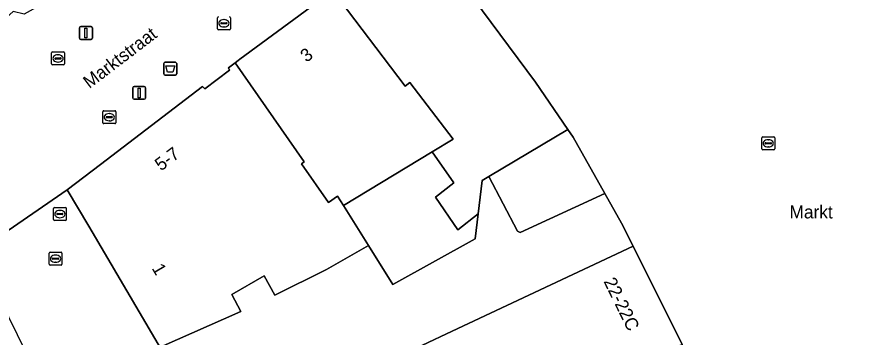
# Model space of a CAD drawing. Extents: x 161087 to 161926, y 382572 to 383873.
# Drawn here: x 161280 to 161344.7, y 383348.4 to 383373.2 of the extents above; entities that cross this region are included whole.
import ezdxf

# ---------------------------------------------------------------- set-up
doc = ezdxf.new("R2010")
doc.units = 0
for name, color, linetype in [('IMGEO_Afvalbak', 7, 'Continuous'), ('IMGEO_Brandkraan', 7, 'Continuous'), ('IMGEO_Erf', 7, 'Continuous'), ('IMGEO_Kolk', 7, 'Continuous'), ('IMGEO_Lichtmast', 7, 'Continuous'), ('IMGEO_Openbare_ruimte_label', 7, 'Continuous'), ('IMGEO_Pand', 7, 'Continuous'), ('IMGEO_Pand_nummerreeks', 7, 'Continuous'), ('IMGEO_Pand_overbouw', 7, 'Continuous'), ('IMGEO_Rioolput', 7, 'Continuous'), ('IMGEO_Voetgangersgebied_open', 7, 'Continuous')]:
    doc.layers.add(name, color=color, linetype=linetype)

msp = doc.modelspace()

# ---------------------------------------------------------------- linework, layer by layer
at = {"layer": 'IMGEO_Afvalbak'}
for p, q in [((161291.444, 383369.697), (161292.234, 383369.697)), ((161292.234, 383369.697), (161291.444, 383369.697)), ((161291.344, 383368.797), (161291.344, 383369.597)), ((161291.344, 383369.597), (161291.344, 383368.797)), ((161292.334, 383369.597), (161292.334, 383368.797)), ((161292.334, 383368.797), (161292.334, 383369.597)), ((161292.234, 383368.697), (161291.444, 383368.697)), ((161291.444, 383368.697), (161292.234, 383368.697))]:
    msp.add_line(p, q, dxfattribs=at)
msp.add_lwpolyline([(161291.487, 383369.411), (161292.191, 383369.411), (161292.042, 383368.941), (161291.636, 383368.941), (161291.487, 383369.411)], dxfattribs=at)
for centre, start, end in [((161291.444, 383369.597), 90, 180), ((161291.444, 383369.597), 90, 180), ((161292.234, 383369.597), 0, 90), ((161292.234, 383369.597), 360, 90), ((161291.444, 383368.797), 180, 270), ((161291.444, 383368.797), 180, 270), ((161292.234, 383368.797), 270, 0), ((161292.234, 383368.797), 270, 0)]:
    msp.add_arc(centre, 0.1, start, end, dxfattribs=at)
at = {"layer": 'IMGEO_Brandkraan'}
for p, q in [((161282.8, 383357.536), (161282.8, 383358.388)), ((161282.875, 383358.462), (161283.727, 383358.462)), ((161283.102, 383358.005), (161283.5, 383358.005)), ((161283.288, 383358.242), (161283.313, 383358.242)), ((161283.801, 383358.388), (161283.801, 383357.536)), ((161283.727, 383357.462), (161282.875, 383357.462)), ((161283.059, 383357.956), (161283.059, 383357.968)), ((161283.497, 383357.919), (161283.099, 383357.919)), ((161283.311, 383357.682), (161283.286, 383357.682)), ((161283.543, 383357.968), (161283.543, 383357.956))]:
    msp.add_line(p, q, dxfattribs=at)
for points in [[(161282.8, 383357.536), (161282.8, 383358.388)], [(161282.875, 383358.462), (161283.727, 383358.462)], [(161283.801, 383358.388), (161283.801, 383357.536)], [(161283.727, 383357.462), (161282.875, 383357.462)]]:
    msp.add_lwpolyline(points, dxfattribs=at)
for centre, radius, start, end in [((161282.877, 383358.386), 0.0765, 91.55205, 178.44795), ((161282.877, 383358.386), 0.0765, 91.55205, 178.44795), ((161283.099, 383357.965), 0.0403, 85.87752, 175.75265), ((161283.504, 383357.967), 0.0386, 1.73085, 96.63898), ((161283.725, 383358.386), 0.0765, 1.55205, 88.44795), ((161283.725, 383358.386), 0.0765, 1.55205, 88.44795), ((161282.877, 383357.538), 0.0765, 181.55205, 268.44795), ((161282.877, 383357.538), 0.0765, 181.55205, 268.44795), ((161283.096, 383357.955), 0.0366, 178.93798, 274.71019), ((161283.5, 383357.962), 0.043, 264.86636, 352.45326), ((161283.725, 383357.538), 0.0765, 271.55205, 358.44795), ((161283.725, 383357.538), 0.0765, 271.55205, 358.44795)]:
    msp.add_arc(centre, radius, start, end, dxfattribs=at)
for centre, major_axis, ratio, start_param, end_param in [((161283.287, 383357.962), (-0.387, 0.002), 0.722429, 4.712389, 7.853982), ((161283.312, 383357.962), (-0.39, 0.002), 0.717154, 1.570796, 4.712389)]:
    msp.add_ellipse(centre, major_axis=major_axis, ratio=ratio, start_param=start_param, end_param=end_param, dxfattribs=at)
at = {"layer": 'IMGEO_Erf'}
msp.add_lwpolyline([(161312.076, 383362.775), (161305.228, 383358.626), (161307.16, 383355.545), (161309.054, 383352.525), (161315.422, 383356.058), (161315.645, 383357.984), (161314.068, 383356.755), (161312.346, 383359.265), (161313.776, 383360.377)], close=True, dxfattribs=at)
at = {"layer": 'IMGEO_Kolk'}
for p, q in [((161295.485, 383372.291), (161295.485, 383373.143)), ((161295.973, 383372.997), (161295.998, 383372.997)), ((161296.486, 383373.143), (161296.486, 383372.291)), ((161295.744, 383372.711), (161295.744, 383372.723)), ((161296.182, 383372.674), (161295.784, 383372.674)), ((161295.787, 383372.76), (161296.185, 383372.76)), ((161295.996, 383372.437), (161295.971, 383372.437)), ((161296.228, 383372.723), (161296.228, 383372.711)), ((161296.412, 383372.217), (161295.56, 383372.217)), ((161282.659, 383369.567), (161282.659, 383370.419)), ((161282.734, 383370.493), (161283.586, 383370.493)), ((161283.66, 383370.419), (161283.66, 383369.567)), ((161282.918, 383369.987), (161282.918, 383369.999)), ((161283.356, 383369.95), (161282.958, 383369.95)), ((161282.961, 383370.036), (161283.359, 383370.036)), ((161283.17, 383369.713), (161283.145, 383369.713)), ((161283.147, 383370.273), (161283.172, 383370.273)), ((161283.402, 383369.999), (161283.402, 383369.987)), ((161283.586, 383369.493), (161282.734, 383369.493)), ((161286.617, 383365.028), (161286.617, 383365.88)), ((161286.692, 383365.954), (161287.544, 383365.954)), ((161287.618, 383365.88), (161287.618, 383365.028)), ((161286.876, 383365.448), (161286.876, 383365.46)), ((161287.314, 383365.411), (161286.916, 383365.411)), ((161286.919, 383365.497), (161287.317, 383365.497)), ((161287.128, 383365.174), (161287.103, 383365.174)), ((161287.105, 383365.734), (161287.13, 383365.734)), ((161287.36, 383365.46), (161287.36, 383365.448)), ((161287.544, 383364.954), (161286.692, 383364.954)), ((161282.464, 383354.094), (161282.464, 383354.946)), ((161282.539, 383355.02), (161283.391, 383355.02)), ((161282.952, 383354.8), (161282.977, 383354.8)), ((161283.465, 383354.946), (161283.465, 383354.094)), ((161282.723, 383354.514), (161282.723, 383354.526)), ((161283.161, 383354.477), (161282.763, 383354.477)), ((161282.766, 383354.563), (161283.164, 383354.563)), ((161282.975, 383354.24), (161282.95, 383354.24)), ((161283.207, 383354.526), (161283.207, 383354.514)), ((161283.391, 383354.02), (161282.539, 383354.02))]:
    msp.add_line(p, q, dxfattribs=at)
for points in [[(161295.485, 383372.291), (161295.485, 383373.143)], [(161296.486, 383373.143), (161296.486, 383372.291)], [(161296.412, 383372.217), (161295.56, 383372.217)], [(161282.659, 383369.567), (161282.659, 383370.419)], [(161282.734, 383370.493), (161283.586, 383370.493)], [(161283.66, 383370.419), (161283.66, 383369.567)], [(161283.586, 383369.493), (161282.734, 383369.493)], [(161286.617, 383365.028), (161286.617, 383365.88)], [(161286.692, 383365.954), (161287.544, 383365.954)], [(161287.618, 383365.88), (161287.618, 383365.028)], [(161287.544, 383364.954), (161286.692, 383364.954)], [(161282.464, 383354.094), (161282.464, 383354.946)], [(161282.539, 383355.02), (161283.391, 383355.02)], [(161283.465, 383354.946), (161283.465, 383354.094)], [(161283.391, 383354.02), (161282.539, 383354.02)]]:
    msp.add_lwpolyline(points, dxfattribs=at)
for centre, radius, start, end in [((161295.562, 383373.141), 0.0765, 91.55205, 178.44795), ((161295.562, 383373.141), 0.0765, 91.55205, 178.44795), ((161296.41, 383373.141), 0.0765, 1.55205, 88.44795), ((161296.41, 383373.141), 0.0765, 1.55205, 88.44795), ((161295.562, 383372.293), 0.0765, 181.55205, 268.44795), ((161295.562, 383372.293), 0.0765, 181.55205, 268.44795), ((161295.784, 383372.72), 0.0403, 85.87752, 175.75265), ((161295.781, 383372.71), 0.0366, 178.93798, 274.71019), ((161296.185, 383372.717), 0.043, 264.86636, 352.45326), ((161296.189, 383372.722), 0.0386, 1.73085, 96.63898), ((161296.41, 383372.293), 0.0765, 271.55205, 358.44795), ((161296.41, 383372.293), 0.0765, 271.55205, 358.44795), ((161282.736, 383370.417), 0.0765, 91.55205, 178.44795), ((161282.736, 383370.417), 0.0765, 91.55205, 178.44795), ((161283.584, 383370.417), 0.0765, 1.55205, 88.44795), ((161283.584, 383370.417), 0.0765, 1.55205, 88.44795), ((161282.958, 383369.996), 0.0403, 85.87752, 175.75265), ((161282.955, 383369.986), 0.0366, 178.93798, 274.71019), ((161283.359, 383369.993), 0.043, 264.86636, 352.45326), ((161283.363, 383369.998), 0.0386, 1.73085, 96.63898), ((161282.736, 383369.569), 0.0765, 181.55205, 268.44795), ((161282.736, 383369.569), 0.0765, 181.55205, 268.44795), ((161283.584, 383369.569), 0.0765, 271.55205, 358.44795), ((161283.584, 383369.569), 0.0765, 271.55205, 358.44795), ((161286.694, 383365.878), 0.0765, 91.55205, 178.44795), ((161286.694, 383365.878), 0.0765, 91.55205, 178.44795), ((161287.542, 383365.878), 0.0765, 1.55205, 88.44795), ((161287.542, 383365.878), 0.0765, 1.55205, 88.44795), ((161286.916, 383365.457), 0.0403, 85.87752, 175.75265), ((161286.913, 383365.447), 0.0366, 178.93798, 274.71019), ((161287.317, 383365.454), 0.043, 264.86636, 352.45326), ((161287.321, 383365.459), 0.0386, 1.73085, 96.63898), ((161286.694, 383365.03), 0.0765, 181.55205, 268.44795), ((161286.694, 383365.03), 0.0765, 181.55205, 268.44795), ((161287.542, 383365.03), 0.0765, 271.55205, 358.44795), ((161287.542, 383365.03), 0.0765, 271.55205, 358.44795), ((161282.541, 383354.944), 0.0765, 91.55205, 178.44795), ((161282.541, 383354.944), 0.0765, 91.55205, 178.44795), ((161283.389, 383354.944), 0.0765, 1.55205, 88.44795), ((161283.389, 383354.944), 0.0765, 1.55205, 88.44795), ((161282.763, 383354.523), 0.0403, 85.87752, 175.75265), ((161282.76, 383354.513), 0.0366, 178.93798, 274.71019), ((161283.164, 383354.52), 0.043, 264.86636, 352.45326), ((161283.168, 383354.525), 0.0386, 1.73085, 96.63898), ((161282.541, 383354.096), 0.0765, 181.55205, 268.44795), ((161282.541, 383354.096), 0.0765, 181.55205, 268.44795), ((161283.389, 383354.096), 0.0765, 271.55205, 358.44795), ((161283.389, 383354.096), 0.0765, 271.55205, 358.44795)]:
    msp.add_arc(centre, radius, start, end, dxfattribs=at)
for centre, major_axis, ratio, start_param, end_param in [((161295.972, 383372.717), (-0.387, 0.002), 0.722429, 4.712389, 7.853982), ((161295.997, 383372.717), (-0.39, 0.002), 0.717154, 1.570796, 4.712389), ((161283.146, 383369.993), (-0.387, 0.002), 0.722429, 4.712389, 7.853982), ((161283.171, 383369.993), (-0.39, 0.002), 0.717154, 1.570796, 4.712389), ((161287.104, 383365.454), (-0.387, 0.002), 0.722429, 4.712389, 7.853982), ((161287.129, 383365.454), (-0.39, 0.002), 0.717154, 1.570796, 4.712389), ((161282.951, 383354.52), (-0.387, 0.002), 0.722429, 4.712389, 7.853982), ((161282.976, 383354.52), (-0.39, 0.002), 0.717154, 1.570796, 4.712389)]:
    msp.add_ellipse(centre, major_axis=major_axis, ratio=ratio, start_param=start_param, end_param=end_param, dxfattribs=at)
at = {"layer": 'IMGEO_Lichtmast'}
for p, q in [((161284.823, 383371.563), (161284.823, 383372.363)), ((161284.823, 383372.363), (161284.823, 383371.563)), ((161284.923, 383372.463), (161285.713, 383372.463)), ((161285.713, 383372.463), (161284.923, 383372.463)), ((161285.813, 383372.363), (161285.813, 383371.563)), ((161285.813, 383371.563), (161285.813, 383372.363)), ((161285.713, 383371.463), (161284.923, 383371.463)), ((161284.923, 383371.463), (161285.713, 383371.463)), ((161288.939, 383366.934), (161288.939, 383367.734)), ((161288.939, 383367.734), (161288.939, 383366.934)), ((161289.039, 383367.834), (161289.829, 383367.834)), ((161289.829, 383367.834), (161289.039, 383367.834)), ((161289.929, 383367.734), (161289.929, 383366.934)), ((161289.929, 383366.934), (161289.929, 383367.734)), ((161289.829, 383366.834), (161289.039, 383366.834)), ((161289.039, 383366.834), (161289.829, 383366.834))]:
    msp.add_line(p, q, dxfattribs=at)
for points in [[(161285.243, 383372.338), (161285.393, 383372.338), (161285.393, 383371.588), (161285.243, 383371.588), (161285.243, 383372.338)], [(161289.359, 383367.709), (161289.509, 383367.709), (161289.509, 383366.959), (161289.359, 383366.959), (161289.359, 383367.709)]]:
    msp.add_lwpolyline(points, dxfattribs=at)
for centre, start, end in [((161284.923, 383372.363), 90, 180), ((161284.923, 383372.363), 90, 180), ((161285.713, 383372.363), 0, 90), ((161285.713, 383372.363), 360, 90), ((161284.923, 383371.563), 180, 270), ((161284.923, 383371.563), 180, 270), ((161285.713, 383371.563), 270, 0), ((161285.713, 383371.563), 270, 0), ((161289.039, 383367.734), 90, 180), ((161289.039, 383367.734), 90, 180), ((161289.829, 383367.734), 0, 90), ((161289.829, 383367.734), 360, 90), ((161289.039, 383366.934), 180, 270), ((161289.039, 383366.934), 180, 270), ((161289.829, 383366.934), 270, 0), ((161289.829, 383366.934), 270, 0)]:
    msp.add_arc(centre, 0.1, start, end, dxfattribs=at)
at = {"layer": 'IMGEO_Pand'}
for points in [[(161316.462, 383360.865), (161322.584, 383364.514), (161320.067, 383368.168), (161311.13, 383380.22), (161304.418, 383375.254), (161309.991, 383367.845), (161310.368, 383368.132), (161313.7, 383363.759), (161312.076, 383362.775), (161313.776, 383360.377), (161312.346, 383359.265), (161314.068, 383356.755), (161315.645, 383357.984), (161315.943, 383360.556)], [(161296.852, 383369.655), (161302.189, 383361.993), (161301.978, 383361.845), (161304.073, 383358.857), (161304.773, 383359.351), (161305.228, 383358.626), (161312.076, 383362.775), (161313.7, 383363.759), (161310.368, 383368.132), (161309.991, 383367.845), (161304.418, 383375.254), (161303.916, 383374.883), (161297.216, 383369.926), (161297.1, 383369.84)], [(161305.228, 383358.626), (161304.773, 383359.351), (161304.073, 383358.857), (161301.978, 383361.845), (161302.189, 383361.993), (161296.852, 383369.655), (161296.331, 383369.267), (161296.42, 383369.082), (161294.523, 383367.638), (161294.319, 383367.821), (161286.444, 383361.807), (161283.876, 383359.843), (161285.528, 383357.04), (161290.913, 383347.915), (161291.049, 383347.685), (161297.291, 383350.436), (161296.595, 383351.739), (161299.095, 383353.199), (161299.913, 383351.69), (161303.926, 383353.686), (161307.16, 383355.545)], [(161316.462, 383360.865), (161318.674, 383356.644), (161318.884, 383356.53), (161325.448, 383359.547), (161323.001, 383363.909), (161322.584, 383364.514)], [(161294.839, 383339.954), (161306.113, 383345.359), (161313.202, 383348.697), (161327.618, 383355.484), (161326.727, 383357.267), (161325.448, 383359.547), (161318.884, 383356.53), (161318.674, 383356.644), (161316.462, 383360.865), (161315.943, 383360.556), (161315.645, 383357.984), (161315.422, 383356.058), (161309.054, 383352.525), (161307.16, 383355.545), (161303.926, 383353.686), (161299.913, 383351.69), (161299.095, 383353.199), (161296.595, 383351.739), (161297.291, 383350.436), (161291.049, 383347.685)], [(161312.833, 383340.958), (161315.798, 383342.39), (161331.42, 383347.875), (161327.618, 383355.484), (161313.202, 383348.697), (161306.113, 383345.359), (161294.839, 383339.954), (161295.063, 383339.497), (161297.617, 383334.287), (161297.863, 383333.786), (161306.127, 383337.719)]]:
    msp.add_lwpolyline(points, close=True, dxfattribs=at)
at = {"layer": 'IMGEO_Pand_overbouw'}
msp.add_lwpolyline([(161270.788, 383346.916), (161288.08, 383328.749), (161288.357, 383328.819), (161289.453, 383329.413), (161278.691, 383351.369), (161276.813, 383350.311)], close=True, dxfattribs=at)
at = {"layer": 'IMGEO_Rioolput'}
for p, q in [((161337.575, 383363.008), (161337.575, 383363.86)), ((161337.65, 383363.934), (161338.502, 383363.934)), ((161338.576, 383363.86), (161338.576, 383363.008)), ((161337.834, 383363.428), (161337.834, 383363.44)), ((161338.272, 383363.391), (161337.874, 383363.391)), ((161337.877, 383363.477), (161338.275, 383363.477)), ((161338.063, 383363.714), (161338.088, 383363.714)), ((161338.318, 383363.44), (161338.318, 383363.428)), ((161338.502, 383362.934), (161337.65, 383362.934)), ((161338.086, 383363.154), (161338.061, 383363.154))]:
    msp.add_line(p, q, dxfattribs=at)
for points in [[(161337.575, 383363.008), (161337.575, 383363.86)], [(161337.65, 383363.934), (161338.502, 383363.934)], [(161338.576, 383363.86), (161338.576, 383363.008)], [(161338.502, 383362.934), (161337.65, 383362.934)]]:
    msp.add_lwpolyline(points, dxfattribs=at)
for centre, radius, start, end in [((161337.652, 383363.858), 0.0765, 91.55205, 178.44795), ((161337.652, 383363.858), 0.0765, 91.55205, 178.44795), ((161338.5, 383363.858), 0.0765, 1.55205, 88.44795), ((161338.5, 383363.858), 0.0765, 1.55205, 88.44795), ((161337.874, 383363.437), 0.0403, 85.87752, 175.75265), ((161337.871, 383363.427), 0.0366, 178.93798, 274.71019), ((161338.275, 383363.434), 0.043, 264.86636, 352.45326), ((161338.279, 383363.439), 0.0386, 1.73085, 96.63898), ((161337.652, 383363.01), 0.0765, 181.55205, 268.44795), ((161337.652, 383363.01), 0.0765, 181.55205, 268.44795), ((161338.5, 383363.01), 0.0765, 271.55205, 358.44795), ((161338.5, 383363.01), 0.0765, 271.55205, 358.44795)]:
    msp.add_arc(centre, radius, start, end, dxfattribs=at)
for centre, major_axis, ratio, start_param, end_param in [((161338.062, 383363.434), (-0.387, 0.002), 0.722429, 4.712389, 7.853982), ((161338.087, 383363.434), (-0.39, 0.002), 0.717154, 1.570796, 4.712389)]:
    msp.add_ellipse(centre, major_axis=major_axis, ratio=ratio, start_param=start_param, end_param=end_param, dxfattribs=at)
at = {"layer": 'IMGEO_Voetgangersgebied_open'}
for points in [[(161312.418, 383399.778), (161311.778, 383400.456), (161309.524, 383398.77), (161310.423, 383397.781), (161310.222, 383397.593), (161305.86, 383393.502), (161301.654, 383389.841), (161299.58, 383388.035), (161295.51, 383384.493), (161294.274, 383383.417), (161288.449, 383378.346), (161286.792, 383376.904), (161284.415, 383375.577), (161280.531, 383373.408), (161279.683, 383373.625), (161268.778, 383363.944), (161268.435, 383361.508), (161273.961, 383353.028), (161283.876, 383359.843), (161286.444, 383361.807), (161294.319, 383367.821)], [(161294.319, 383367.821), (161294.523, 383367.638), (161296.42, 383369.082), (161296.331, 383369.267), (161296.852, 383369.655), (161297.1, 383369.84), (161297.216, 383369.926), (161303.916, 383374.883), (161304.418, 383375.254), (161311.13, 383380.22), (161320.067, 383368.168), (161322.584, 383364.514), (161323.001, 383363.909), (161325.448, 383359.547), (161326.727, 383357.267), (161327.618, 383355.484), (161331.42, 383347.875), (161334.781, 383339.956), (161337.034, 383333.792), (161338.992, 383328.415), (161340.643, 383323.881), (161340.217, 383323.739), (161340.283, 383323.592), (161348.814, 383304.462)], [(161315.219, 383300.537), (161310.218, 383309.96), (161307.007, 383316.011), (161303.857, 383321.946), (161301.369, 383326.634), (161299.624, 383330.194), (161297.863, 383333.786), (161297.617, 383334.287), (161295.063, 383339.497), (161294.839, 383339.954), (161291.049, 383347.685), (161290.913, 383347.915), (161285.528, 383357.04), (161283.876, 383359.843), (161273.961, 383353.028)]]:
    msp.add_lwpolyline(points, dxfattribs=at)

# ---------------------------------------------------------------- texts
at = {"layer": 'IMGEO_Openbare_ruimte_label'}
msp.add_text('Marktstraat', height=1, rotation=37.36253, dxfattribs=at).set_placement((161285.583, 383367.624))
msp.add_text('Markt', height=1, dxfattribs=at).set_placement((161339.718, 383357.628))
at = {"layer": 'IMGEO_Pand_nummerreeks'}
for s, rotation, p in [('3', 36.50838, (161302.365, 383369.653)), ('5-7', 37.36831, (161291.123, 383361.252)), ('1', 300.5499, (161290.377, 383353.781)), ('22-22C', 296.25478, (161325.321, 383352.759))]:
    msp.add_text(s, height=1, rotation=rotation, dxfattribs=at).set_placement(p)

doc.saveas('drawing.dxf')
